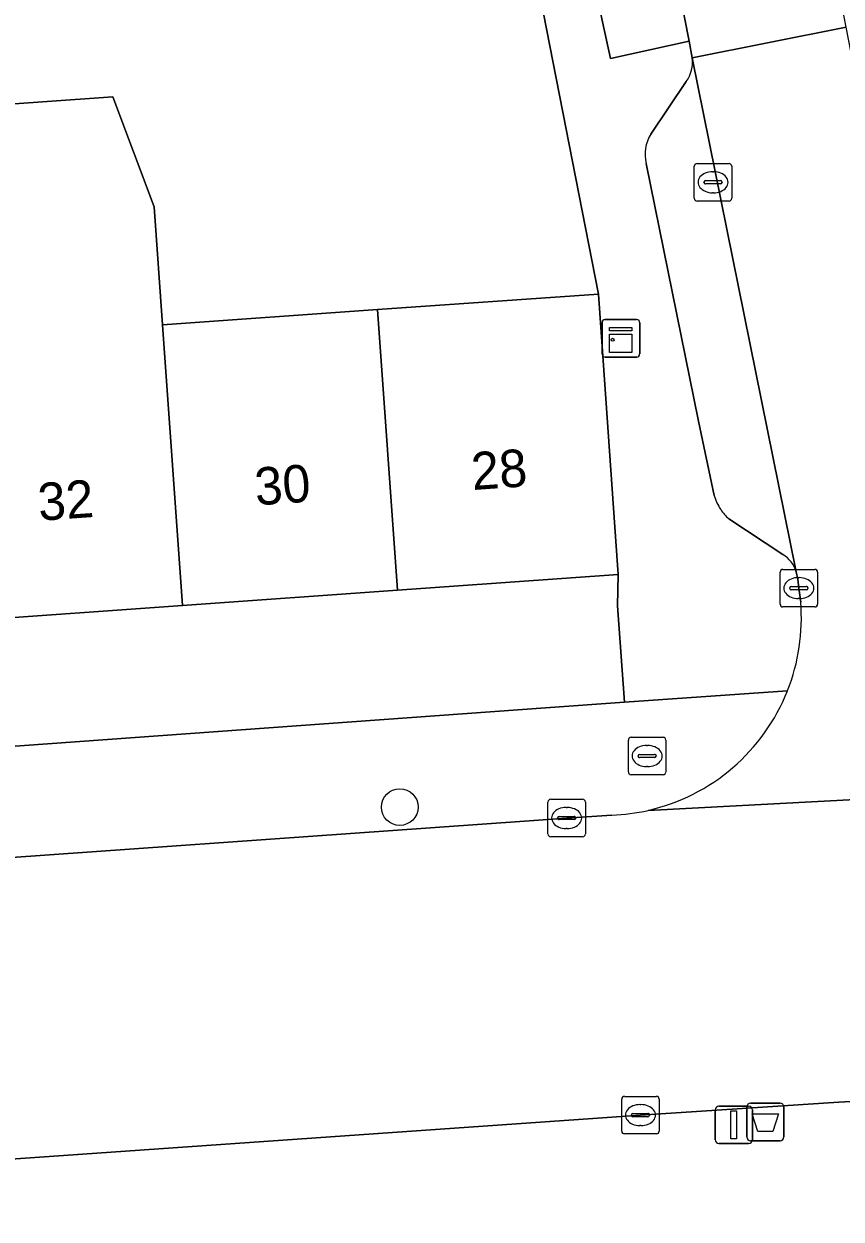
# Model space of a CAD drawing. Extents: x 159053 to 160042, y 380449 to 381423.
# Drawn here: x 159818.58 to 159840.37, y 380865.84 to 380897.69 of the extents above; entities that cross this region are included whole.
import ezdxf

# ---------------------------------------------------------------- set-up
doc = ezdxf.new("R2010")
doc.units = 0
for name, color, linetype in [('IMGEO_Afvalbak', 7, 'Continuous'), ('IMGEO_Berm_groen', 7, 'Continuous'), ('IMGEO_Boom', 7, 'Continuous'), ('IMGEO_Brandkraan', 7, 'Continuous'), ('IMGEO_Erf', 7, 'Continuous'), ('IMGEO_Groenvoorziening', 7, 'Continuous'), ('IMGEO_Kast', 7, 'Continuous'), ('IMGEO_Kolk', 7, 'Continuous'), ('IMGEO_Lichtmast', 7, 'Continuous'), ('IMGEO_Muur', 7, 'Continuous'), ('IMGEO_Pand', 7, 'Continuous'), ('IMGEO_Pand_nummerreeks', 7, 'Continuous'), ('IMGEO_Parkeervlak_open', 7, 'Continuous'), ('IMGEO_Rijbaan_lokaal_open', 7, 'Continuous'), ('IMGEO_Voetpad_open', 7, 'Continuous')]:
    doc.layers.add(name, color=color, linetype=linetype)

msp = doc.modelspace()

# ---------------------------------------------------------------- linework, layer by layer
at = {"layer": 'IMGEO_Afvalbak'}
for p, q in [((159837.955, 380868.928), (159838.745, 380868.928)), ((159838.745, 380868.928), (159837.955, 380868.928)), ((159837.855, 380868.028), (159837.855, 380868.828)), ((159837.855, 380868.828), (159837.855, 380868.028)), ((159838.845, 380868.828), (159838.845, 380868.028)), ((159838.845, 380868.028), (159838.845, 380868.828)), ((159838.745, 380867.928), (159837.955, 380867.928)), ((159837.955, 380867.928), (159838.745, 380867.928))]:
    msp.add_line(p, q, dxfattribs=at)
msp.add_lwpolyline([(159837.998, 380868.642), (159838.702, 380868.642), (159838.553, 380868.172), (159838.147, 380868.172), (159837.998, 380868.642)], dxfattribs=at)
for centre, start, end in [((159837.955, 380868.828), 90, 180), ((159837.955, 380868.828), 90, 180), ((159838.745, 380868.828), 0, 90), ((159838.745, 380868.828), 360, 90), ((159837.955, 380868.028), 180, 270), ((159837.955, 380868.028), 180, 270), ((159838.745, 380868.028), 270, 0), ((159838.745, 380868.028), 270, 0)]:
    msp.add_arc(centre, 0.1, start, end, dxfattribs=at)
at = {"layer": 'IMGEO_Berm_groen'}
msp.add_lwpolyline([(159959.824, 380861.119), (159960.216, 380871.439), (159957.703, 380871.452), (159941.767, 380871.714), (159929.567, 380871.92), (159916.501, 380872.138), (159915.273, 380872.126), (159914.096, 380872.13), (159905.029, 380872.069), (159899.01, 380871.816), (159895.755, 380871.653), (159873.175, 380870.588), (159865.01, 380870.195), (159860.577, 380869.987), (159853.852, 380869.682), (159851.567, 380869.572), (159840.308, 380868.954), (159835.02, 380868.611), (159808.442, 380866.749), (159790.225, 380865.491)], dxfattribs=at)
at = {"layer": 'IMGEO_Boom'}
msp.add_circle((159828.603, 380876.818), 0.489, dxfattribs=at)
at = {"layer": 'IMGEO_Brandkraan'}
for p, q in [((159834.697, 380877.753), (159834.697, 380878.605)), ((159834.772, 380878.679), (159835.624, 380878.679)), ((159835.185, 380878.459), (159835.21, 380878.459)), ((159835.698, 380878.605), (159835.698, 380877.753)), ((159834.956, 380878.173), (159834.956, 380878.185)), ((159835.394, 380878.136), (159834.996, 380878.136)), ((159834.999, 380878.222), (159835.397, 380878.222)), ((159835.44, 380878.185), (159835.44, 380878.173)), ((159835.208, 380877.899), (159835.183, 380877.899)), ((159835.624, 380877.679), (159834.772, 380877.679))]:
    msp.add_line(p, q, dxfattribs=at)
for points in [[(159834.697, 380877.753), (159834.697, 380878.605)], [(159834.772, 380878.679), (159835.624, 380878.679)], [(159835.698, 380878.605), (159835.698, 380877.753)], [(159835.624, 380877.679), (159834.772, 380877.679)]]:
    msp.add_lwpolyline(points, dxfattribs=at)
for centre, radius, start, end in [((159834.774, 380878.603), 0.0765, 91.552, 178.448), ((159834.774, 380878.603), 0.0765, 91.552, 178.448), ((159835.622, 380878.603), 0.0765, 1.552, 88.448), ((159835.622, 380878.603), 0.0765, 1.552, 88.448), ((159834.996, 380878.182), 0.0403, 85.8775, 175.7526), ((159834.993, 380878.172), 0.0366, 178.938, 274.7102), ((159835.397, 380878.179), 0.043, 264.8664, 352.4533), ((159835.401, 380878.184), 0.0386, 1.7309, 96.639), ((159834.774, 380877.755), 0.0765, 181.552, 268.448), ((159834.774, 380877.755), 0.0765, 181.552, 268.448), ((159835.622, 380877.755), 0.0765, 271.552, 358.448), ((159835.622, 380877.755), 0.0765, 271.552, 358.448)]:
    msp.add_arc(centre, radius, start, end, dxfattribs=at)
for centre, major_axis, ratio, start_param, end_param in [((159835.184, 380878.179), (-0.387, 0.002), 0.722429, 4.712389, 7.853982), ((159835.209, 380878.179), (-0.39, 0.002), 0.717154, 1.570796, 4.712389)]:
    msp.add_ellipse(centre, major_axis=major_axis, ratio=ratio, start_param=start_param, end_param=end_param, dxfattribs=at)
at = {"layer": 'IMGEO_Erf'}
for points in [[(159793.583, 380890.982), (159795.918, 380891.147), (159796.154, 380887.814), (159799.33, 380888.039), (159802.165, 380888.24), (159801.929, 380891.573), (159804.831, 380891.779), (159805.067, 380888.445), (159810.804, 380888.852), (159810.581, 380892), (159816.317, 380892.404), (159815.441, 380895.356), (159820.949, 380895.745), (159822.054, 380892.809), (159822.277, 380889.665), (159828.013, 380890.072), (159833.899, 380890.489), (159831.215, 380904.183)], [(159834.408, 380882.182), (159834.429, 380883.013), (159828.543, 380882.596), (159822.807, 380882.19), (159817.07, 380881.783), (159811.334, 380881.377), (159805.597, 380880.97), (159799.86, 380880.564), (159794.124, 380880.157), (159788.234, 380879.74), (159788.378, 380878.291)], [(159790.8, 380876.455), (159832.488, 380879.466), (159834.591, 380879.618), (159834.408, 380882.182)]]:
    msp.add_lwpolyline(points, dxfattribs=at)
at = {"layer": 'IMGEO_Groenvoorziening'}
msp.add_lwpolyline([(159835.793, 380899.892), (159833.643, 380899.423), (159834.221, 380896.765), (159836.315, 380897.222)], close=True, dxfattribs=at)
at = {"layer": 'IMGEO_Kast'}
for p, q in [((159833.999, 380888.882), (159833.999, 380889.723)), ((159833.999, 380889.723), (159833.999, 380888.882)), ((159834.074, 380889.807), (159834.915, 380889.807)), ((159834.915, 380889.807), (159834.074, 380889.807)), ((159834.999, 380889.732), (159834.999, 380888.891)), ((159834.999, 380888.891), (159834.999, 380889.732)), ((159834.924, 380888.807), (159834.083, 380888.807)), ((159834.083, 380888.807), (159834.924, 380888.807))]:
    msp.add_line(p, q, dxfattribs=at)
for points in [[(159834.194, 380889.597), (159834.794, 380889.597), (159834.794, 380889.512), (159834.194, 380889.512), (159834.194, 380889.597)], [(159834.194, 380889.422), (159834.794, 380889.422), (159834.794, 380888.933), (159834.194, 380888.933), (159834.194, 380889.422)]]:
    msp.add_lwpolyline(points, dxfattribs=at)
msp.add_circle((159834.278, 380889.271), 0.0377, dxfattribs=at)
for centre, start, end in [((159834.077, 380889.729), 92.4484, 184.2845), ((159834.077, 380889.729), 92.4484, 184.2845), ((159834.921, 380889.729), 2.4484, 94.2845), ((159834.921, 380889.729), 2.4484, 94.2845), ((159834.077, 380888.885), 182.4484, 274.2845), ((159834.077, 380888.885), 182.4484, 274.2845), ((159834.921, 380888.885), 272.4484, 4.2845), ((159834.921, 380888.885), 272.4484, 4.2845)]:
    msp.add_arc(centre, 0.0779, start, end, dxfattribs=at)
at = {"layer": 'IMGEO_Kolk'}
for p, q in [((159836.455, 380893.04), (159836.455, 380893.892)), ((159836.53, 380893.966), (159837.382, 380893.966)), ((159836.943, 380893.746), (159836.968, 380893.746)), ((159837.456, 380893.892), (159837.456, 380893.04)), ((159836.714, 380893.46), (159836.714, 380893.472)), ((159837.152, 380893.423), (159836.754, 380893.423)), ((159836.757, 380893.509), (159837.155, 380893.509)), ((159837.198, 380893.472), (159837.198, 380893.46)), ((159836.966, 380893.186), (159836.941, 380893.186)), ((159837.382, 380892.966), (159836.53, 380892.966)), ((159838.743, 380882.226), (159838.743, 380883.078)), ((159838.818, 380883.152), (159839.67, 380883.152)), ((159839.231, 380882.932), (159839.256, 380882.932)), ((159839.744, 380883.078), (159839.744, 380882.226)), ((159839.002, 380882.646), (159839.002, 380882.658)), ((159839.44, 380882.609), (159839.042, 380882.609)), ((159839.045, 380882.695), (159839.443, 380882.695)), ((159839.486, 380882.658), (159839.486, 380882.646)), ((159839.254, 380882.372), (159839.229, 380882.372)), ((159839.67, 380882.152), (159838.818, 380882.152)), ((159832.552, 380876.101), (159832.552, 380876.953)), ((159832.627, 380877.027), (159833.479, 380877.027)), ((159833.553, 380876.953), (159833.553, 380876.101)), ((159832.811, 380876.521), (159832.811, 380876.533)), ((159832.854, 380876.57), (159833.252, 380876.57)), ((159833.04, 380876.807), (159833.065, 380876.807)), ((159833.295, 380876.533), (159833.295, 380876.521)), ((159833.249, 380876.484), (159832.851, 380876.484)), ((159833.063, 380876.247), (159833.038, 380876.247)), ((159833.479, 380876.027), (159832.627, 380876.027)), ((159834.519, 380868.185), (159834.519, 380869.037)), ((159834.594, 380869.111), (159835.446, 380869.111)), ((159835.007, 380868.891), (159835.032, 380868.891)), ((159835.52, 380869.037), (159835.52, 380868.185)), ((159834.778, 380868.605), (159834.778, 380868.617)), ((159834.821, 380868.654), (159835.219, 380868.654)), ((159835.262, 380868.617), (159835.262, 380868.605)), ((159835.216, 380868.568), (159834.818, 380868.568)), ((159835.03, 380868.331), (159835.005, 380868.331)), ((159835.446, 380868.111), (159834.594, 380868.111))]:
    msp.add_line(p, q, dxfattribs=at)
for points in [[(159836.455, 380893.04), (159836.455, 380893.892)], [(159836.53, 380893.966), (159837.382, 380893.966)], [(159837.456, 380893.892), (159837.456, 380893.04)], [(159837.382, 380892.966), (159836.53, 380892.966)], [(159838.743, 380882.226), (159838.743, 380883.078)], [(159838.818, 380883.152), (159839.67, 380883.152)], [(159839.744, 380883.078), (159839.744, 380882.226)], [(159839.67, 380882.152), (159838.818, 380882.152)], [(159832.552, 380876.101), (159832.552, 380876.953)], [(159832.627, 380877.027), (159833.479, 380877.027)], [(159833.553, 380876.953), (159833.553, 380876.101)], [(159833.479, 380876.027), (159832.627, 380876.027)], [(159834.519, 380868.185), (159834.519, 380869.037)], [(159834.594, 380869.111), (159835.446, 380869.111)], [(159835.52, 380869.037), (159835.52, 380868.185)], [(159835.446, 380868.111), (159834.594, 380868.111)]]:
    msp.add_lwpolyline(points, dxfattribs=at)
for centre, radius, start, end in [((159836.532, 380893.89), 0.0765, 91.552, 178.448), ((159836.532, 380893.89), 0.0765, 91.552, 178.448), ((159837.38, 380893.89), 0.0765, 1.552, 88.448), ((159837.38, 380893.89), 0.0765, 1.552, 88.448), ((159836.754, 380893.469), 0.0403, 85.8775, 175.7526), ((159836.751, 380893.459), 0.0366, 178.938, 274.7102), ((159837.155, 380893.466), 0.043, 264.8664, 352.4533), ((159837.159, 380893.471), 0.0386, 1.7309, 96.639), ((159836.532, 380893.042), 0.0765, 181.552, 268.448), ((159836.532, 380893.042), 0.0765, 181.552, 268.448), ((159837.38, 380893.042), 0.0765, 271.552, 358.448), ((159837.38, 380893.042), 0.0765, 271.552, 358.448), ((159838.82, 380883.076), 0.0765, 91.552, 178.448), ((159838.82, 380883.076), 0.0765, 91.552, 178.448), ((159839.668, 380883.076), 0.0765, 1.552, 88.448), ((159839.668, 380883.076), 0.0765, 1.552, 88.448), ((159839.042, 380882.655), 0.0403, 85.8775, 175.7526), ((159839.039, 380882.645), 0.0366, 178.938, 274.7102), ((159839.443, 380882.652), 0.043, 264.8664, 352.4533), ((159839.447, 380882.657), 0.0386, 1.7309, 96.639), ((159838.82, 380882.228), 0.0765, 181.552, 268.448), ((159838.82, 380882.228), 0.0765, 181.552, 268.448), ((159839.668, 380882.228), 0.0765, 271.552, 358.448), ((159839.668, 380882.228), 0.0765, 271.552, 358.448), ((159832.629, 380876.951), 0.0765, 91.552, 178.448), ((159832.629, 380876.951), 0.0765, 91.552, 178.448), ((159833.477, 380876.951), 0.0765, 1.552, 88.448), ((159833.477, 380876.951), 0.0765, 1.552, 88.448), ((159832.851, 380876.53), 0.0403, 85.8775, 175.7526), ((159833.256, 380876.532), 0.0386, 1.7309, 96.639), ((159832.848, 380876.52), 0.0366, 178.938, 274.7102), ((159833.252, 380876.527), 0.043, 264.8664, 352.4533), ((159832.629, 380876.103), 0.0765, 181.552, 268.448), ((159832.629, 380876.103), 0.0765, 181.552, 268.448), ((159833.477, 380876.103), 0.0765, 271.552, 358.448), ((159833.477, 380876.103), 0.0765, 271.552, 358.448), ((159834.596, 380869.035), 0.0765, 91.552, 178.448), ((159834.596, 380869.035), 0.0765, 91.552, 178.448), ((159835.444, 380869.035), 0.0765, 1.552, 88.448), ((159835.444, 380869.035), 0.0765, 1.552, 88.448), ((159834.818, 380868.614), 0.0403, 85.8775, 175.7526), ((159834.815, 380868.604), 0.0366, 178.938, 274.7102), ((159835.219, 380868.611), 0.043, 264.8664, 352.4533), ((159835.223, 380868.616), 0.0386, 1.7309, 96.639), ((159834.596, 380868.187), 0.0765, 181.552, 268.448), ((159834.596, 380868.187), 0.0765, 181.552, 268.448), ((159835.444, 380868.187), 0.0765, 271.552, 358.448), ((159835.444, 380868.187), 0.0765, 271.552, 358.448)]:
    msp.add_arc(centre, radius, start, end, dxfattribs=at)
for centre, major_axis, ratio, start_param, end_param in [((159836.942, 380893.466), (-0.387, 0.002), 0.722429, 4.712389, 7.853982), ((159836.967, 380893.466), (-0.39, 0.002), 0.717154, 1.570796, 4.712389), ((159839.23, 380882.652), (-0.387, 0.002), 0.722429, 4.712389, 7.853982), ((159839.255, 380882.652), (-0.39, 0.002), 0.717154, 1.570796, 4.712389), ((159833.039, 380876.527), (-0.387, 0.002), 0.722429, 4.712389, 7.853982), ((159833.064, 380876.527), (-0.39, 0.002), 0.717154, 1.570796, 4.712389), ((159835.006, 380868.611), (-0.387, 0.002), 0.722429, 4.712389, 7.853982), ((159835.031, 380868.611), (-0.39, 0.002), 0.717154, 1.570796, 4.712389)]:
    msp.add_ellipse(centre, major_axis=major_axis, ratio=ratio, start_param=start_param, end_param=end_param, dxfattribs=at)
at = {"layer": 'IMGEO_Lichtmast'}
for p, q in [((159837.014, 380867.952), (159837.014, 380868.752)), ((159837.014, 380868.752), (159837.014, 380867.952)), ((159837.114, 380868.852), (159837.904, 380868.852)), ((159837.904, 380868.852), (159837.114, 380868.852)), ((159838.004, 380868.752), (159838.004, 380867.952)), ((159838.004, 380867.952), (159838.004, 380868.752)), ((159837.904, 380867.852), (159837.114, 380867.852)), ((159837.114, 380867.852), (159837.904, 380867.852))]:
    msp.add_line(p, q, dxfattribs=at)
msp.add_lwpolyline([(159837.434, 380868.727), (159837.584, 380868.727), (159837.584, 380867.977), (159837.434, 380867.977), (159837.434, 380868.727)], dxfattribs=at)
for centre, start, end in [((159837.114, 380868.752), 90, 180), ((159837.114, 380868.752), 90, 180), ((159837.904, 380868.752), 0, 90), ((159837.904, 380868.752), 360, 90), ((159837.114, 380867.952), 180, 270), ((159837.114, 380867.952), 180, 270), ((159837.904, 380867.952), 270, 0), ((159837.904, 380867.952), 270, 0)]:
    msp.add_arc(centre, 0.1, start, end, dxfattribs=at)
at = {"layer": 'IMGEO_Muur'}
msp.add_lwpolyline([(159831.215, 380904.183), (159833.899, 380890.489)], dxfattribs=at)
at = {"layer": 'IMGEO_Pand'}
for points in [[(159822.277, 380889.665), (159822.054, 380892.809), (159820.949, 380895.745), (159815.441, 380895.356), (159816.317, 380892.404), (159817.07, 380881.783), (159822.807, 380882.19)], [(159828.013, 380890.072), (159828.543, 380882.596), (159834.429, 380883.013), (159833.899, 380890.489)], [(159828.013, 380890.072), (159822.277, 380889.665), (159822.807, 380882.19), (159828.543, 380882.596)]]:
    msp.add_lwpolyline(points, close=True, dxfattribs=at)
at = {"layer": 'IMGEO_Parkeervlak_open'}
for points in [[(159839.174, 380883.089), (159836.401, 380896.782)], [(159836.243, 380896.154), (159835.297, 380894.744)], [(159835.172, 380893.967), (159836.571, 380887.104), (159836.986, 380885.118)], [(159837.379, 380884.497), (159838.818, 380883.547)]]:
    msp.add_lwpolyline(points, dxfattribs=at)
for centre, radius, start, end in [((159835.53, 380896.667), 0.878, 324.2502, 7.5056), ((159836.133, 380894.211), 0.991, 147.4679, 194.2538), ((159838.329, 380885.515), 1.401, 196.4836, 213.4159), ((159838.293, 380885.528), 1.378, 214.6797, 228.4432), ((159838.36, 380882.823), 0.857, 18.0693, 57.646)]:
    msp.add_arc(centre, radius, start, end, dxfattribs=at)
at = {"layer": 'IMGEO_Rijbaan_lokaal_open'}
msp.add_lwpolyline([(159835.743, 380900.148), (159835.793, 380899.892), (159836.315, 380897.222), (159836.401, 380896.782), (159840.508, 380897.6), (159839.881, 380900.803), (159839.845, 380900.987)], close=True, dxfattribs=at)
for points in [[(159843.427, 380882.742), (159843.291, 380883.314), (159843.243, 380883.544), (159843.199, 380883.773), (159840.508, 380897.6), (159836.401, 380896.782), (159839.174, 380883.089), (159839.215, 380882.889), (159839.24, 380882.649), (159839.292, 380882.276)], [(159773.274, 380872.311), (159771.754, 380872.193), (159761.386, 380871.43), (159761.698, 380867.429), (159762.009, 380863.451), (159772.719, 380864.21), (159788.948, 380865.369), (159790.225, 380865.491), (159808.442, 380866.749), (159835.02, 380868.611), (159840.308, 380868.954), (159851.567, 380869.572), (159853.852, 380869.682), (159860.577, 380869.987), (159860.164, 380877.998)], [(159860.164, 380877.998), (159851.008, 380877.546), (159849.799, 380877.499), (159835.225, 380876.73)], [(159835.225, 380876.73), (159849.799, 380877.499)], [(159834.259, 380876.603), (159833.053, 380876.527), (159813.487, 380875.135), (159789.9, 380873.495), (159789.679, 380873.473)]]:
    msp.add_lwpolyline(points, dxfattribs=at)
for centre, radius, start, end in [((159834.045, 380881.852), 5.265, 338.4756, 4.6246), ((159834.055, 380881.854), 5.256, 282.8638, 338.4098), ((159834.062, 380881.838), 5.239, 272.1542, 282.8253)]:
    msp.add_arc(centre, radius, start, end, dxfattribs=at)
at = {"layer": 'IMGEO_Voetpad_open'}
for points in [[(159816.057, 380998.84), (159812.386, 380998.499), (159815.423, 380982.893), (159816.756, 380976.199), (159817.056, 380974.691), (159830.235, 380908.497), (159830.524, 380907.043), (159831.215, 380904.183), (159833.899, 380890.489), (159834.429, 380883.013), (159834.408, 380882.182), (159834.591, 380879.618), (159838.942, 380879.92)], [(159836.401, 380896.782), (159836.315, 380897.222), (159834.221, 380896.765), (159833.643, 380899.423), (159835.793, 380899.892), (159835.743, 380900.148), (159835.357, 380900.541), (159833.978, 380901.493)], [(159835.297, 380894.744), (159836.243, 380896.154)], [(159836.986, 380885.118), (159836.571, 380887.104), (159835.172, 380893.967)], [(159838.818, 380883.547), (159837.379, 380884.497)], [(159839.292, 380882.276), (159839.24, 380882.649), (159839.215, 380882.889), (159839.174, 380883.089)], [(159838.942, 380879.92), (159834.591, 380879.618), (159832.488, 380879.466), (159790.8, 380876.455)], [(159789.679, 380873.473), (159789.9, 380873.495), (159813.487, 380875.135), (159833.053, 380876.527), (159834.259, 380876.603)]]:
    msp.add_lwpolyline(points, dxfattribs=at)
for centre, radius, start, end in [((159835.53, 380896.667), 0.878, 324.2502, 7.5056), ((159836.133, 380894.211), 0.991, 147.4679, 194.2538), ((159838.329, 380885.515), 1.401, 196.4836, 213.4159), ((159838.293, 380885.528), 1.378, 214.6797, 228.4432), ((159838.36, 380882.823), 0.857, 18.0693, 57.646), ((159834.045, 380881.852), 5.265, 338.4756, 4.6246), ((159834.055, 380881.854), 5.256, 282.8638, 338.4098), ((159834.062, 380881.838), 5.239, 272.1542, 282.8253)]:
    msp.add_arc(centre, radius, start, end, dxfattribs=at)

# ---------------------------------------------------------------- texts
at = {"layer": 'IMGEO_Pand_nummerreeks'}
for s, rotation, p in [('28', 4.0527, (159830.543, 380885.264)), ('30', 4.0527, (159824.768, 380884.855)), ('32', 4.0508, (159818.988, 380884.445))]:
    msp.add_text(s, height=1, rotation=rotation, dxfattribs=at).set_placement(p)

doc.saveas('drawing.dxf')
